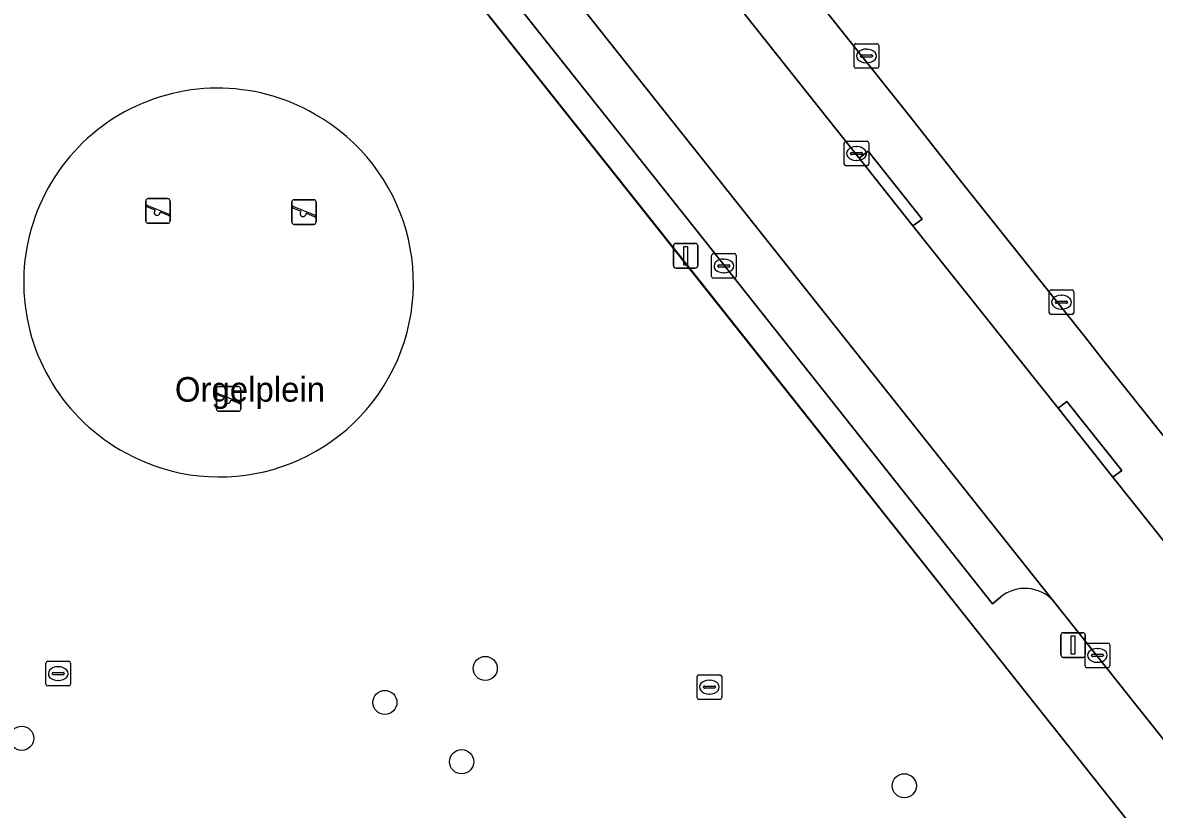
# Model space of a CAD drawing. Extents: x 164148 to 165261, y 382513 to 383432.
# Drawn here: x 165045.77 to 165091.7, y 382645.21 to 382677.16 of the extents above; entities that cross this region are included whole.
import ezdxf

# ---------------------------------------------------------------- set-up
doc = ezdxf.new("R2010")
doc.units = 0
for name, color, linetype in [('IMGEO_Boom', 7, 'Continuous'), ('IMGEO_Erf', 7, 'Continuous'), ('IMGEO_Hek', 7, 'Continuous'), ('IMGEO_Kolk', 7, 'Continuous'), ('IMGEO_Lichtmast', 7, 'Continuous'), ('IMGEO_Openbare_ruimte_label', 7, 'Continuous'), ('IMGEO_Parkeervlak_open', 7, 'Continuous'), ('IMGEO_Rijbaan_lokaal_open', 7, 'Continuous'), ('IMGEO_Speelvoorziening', 7, 'Continuous'), ('IMGEO_Terreindeel_zand', 7, 'Continuous'), ('IMGEO_Voetpad_open', 7, 'Continuous')]:
    doc.layers.add(name, color=color, linetype=linetype)

msp = doc.modelspace()

# ---------------------------------------------------------------- linework, layer by layer
at = {"layer": 'IMGEO_Boom'}
for centre in [(165064.545, 382650.936), (165060.472, 382649.555), (165045.734, 382648.099), (165063.587, 382647.149), (165081.552, 382646.171)]:
    msp.add_circle(centre, 0.489, dxfattribs=at)
at = {"layer": 'IMGEO_Erf'}
msp.add_lwpolyline([(165075.887, 382680.752), (165081.755, 382673.387), (165083.944, 382670.608), (165088.911, 382664.376), (165089.615, 382663.465), (165092.055, 382660.399)], dxfattribs=at)
at = {"layer": 'IMGEO_Hek'}
for points in [[(165073.66, 382666.181), (165051.325, 382694.304)], [(165091.598, 382643.516), (165073.66, 382666.181)]]:
    msp.add_lwpolyline(points, dxfattribs=at)
at = {"layer": 'IMGEO_Kolk'}
for p, q in [((165079.516, 382675.383), (165079.516, 382676.235)), ((165079.591, 382676.309), (165080.443, 382676.309)), ((165080.004, 382676.089), (165080.029, 382676.089)), ((165080.517, 382676.235), (165080.517, 382675.383)), ((165079.775, 382675.803), (165079.775, 382675.815)), ((165080.213, 382675.766), (165079.815, 382675.766)), ((165079.818, 382675.852), (165080.216, 382675.852)), ((165080.027, 382675.529), (165080.002, 382675.529)), ((165080.259, 382675.815), (165080.259, 382675.803)), ((165080.443, 382675.309), (165079.591, 382675.309)), ((165079.112, 382671.421), (165079.112, 382672.273)), ((165079.187, 382672.347), (165080.039, 382672.347)), ((165080.113, 382672.273), (165080.113, 382671.421)), ((165079.371, 382671.841), (165079.371, 382671.853)), ((165079.809, 382671.804), (165079.411, 382671.804)), ((165079.414, 382671.89), (165079.812, 382671.89)), ((165079.6, 382672.127), (165079.625, 382672.127)), ((165079.855, 382671.853), (165079.855, 382671.841)), ((165080.039, 382671.347), (165079.187, 382671.347)), ((165079.623, 382671.567), (165079.598, 382671.567)), ((165073.729, 382666.855), (165073.729, 382667.707)), ((165073.804, 382667.781), (165074.656, 382667.781)), ((165074.73, 382667.707), (165074.73, 382666.855)), ((165073.988, 382667.275), (165073.988, 382667.287)), ((165074.426, 382667.238), (165074.028, 382667.238)), ((165074.031, 382667.324), (165074.429, 382667.324)), ((165074.217, 382667.561), (165074.242, 382667.561)), ((165074.472, 382667.287), (165074.472, 382667.275)), ((165074.656, 382666.781), (165073.804, 382666.781)), ((165074.24, 382667.001), (165074.215, 382667.001)), ((165087.506, 382666.31), (165088.358, 382666.31)), ((165087.431, 382665.384), (165087.431, 382666.236)), ((165087.69, 382665.804), (165087.69, 382665.816)), ((165087.733, 382665.853), (165088.131, 382665.853)), ((165087.919, 382666.09), (165087.944, 382666.09)), ((165088.174, 382665.816), (165088.174, 382665.804)), ((165088.432, 382666.236), (165088.432, 382665.384)), ((165088.128, 382665.767), (165087.73, 382665.767)), ((165087.942, 382665.53), (165087.917, 382665.53)), ((165088.358, 382665.31), (165087.506, 382665.31)), ((165088.887, 382651.041), (165088.887, 382651.893)), ((165088.962, 382651.967), (165089.814, 382651.967)), ((165089.375, 382651.747), (165089.4, 382651.747)), ((165089.888, 382651.893), (165089.888, 382651.041)), ((165046.714, 382650.3), (165046.714, 382651.152)), ((165046.789, 382651.226), (165047.641, 382651.226)), ((165047.715, 382651.152), (165047.715, 382650.3)), ((165089.146, 382651.461), (165089.146, 382651.473)), ((165089.584, 382651.424), (165089.186, 382651.424)), ((165089.189, 382651.51), (165089.587, 382651.51)), ((165089.398, 382651.187), (165089.373, 382651.187)), ((165089.63, 382651.473), (165089.63, 382651.461)), ((165046.973, 382650.72), (165046.973, 382650.732)), ((165047.411, 382650.683), (165047.013, 382650.683)), ((165047.016, 382650.769), (165047.414, 382650.769)), ((165047.202, 382651.006), (165047.227, 382651.006)), ((165047.457, 382650.732), (165047.457, 382650.72)), ((165073.217, 382650.677), (165074.069, 382650.677)), ((165089.814, 382650.967), (165088.962, 382650.967)), ((165047.641, 382650.226), (165046.789, 382650.226)), ((165047.225, 382650.446), (165047.2, 382650.446)), ((165073.142, 382649.751), (165073.142, 382650.603)), ((165073.444, 382650.22), (165073.842, 382650.22)), ((165073.63, 382650.457), (165073.655, 382650.457)), ((165074.143, 382650.603), (165074.143, 382649.751)), ((165073.401, 382650.171), (165073.401, 382650.183)), ((165073.839, 382650.134), (165073.441, 382650.134)), ((165073.653, 382649.897), (165073.628, 382649.897)), ((165073.885, 382650.183), (165073.885, 382650.171)), ((165074.069, 382649.677), (165073.217, 382649.677))]:
    msp.add_line(p, q, dxfattribs=at)
for points in [[(165079.516, 382675.383), (165079.516, 382676.235)], [(165079.591, 382676.309), (165080.443, 382676.309)], [(165080.517, 382676.235), (165080.517, 382675.383)], [(165080.443, 382675.309), (165079.591, 382675.309)], [(165079.112, 382671.421), (165079.112, 382672.273)], [(165079.187, 382672.347), (165080.039, 382672.347)], [(165080.113, 382672.273), (165080.113, 382671.421)], [(165080.039, 382671.347), (165079.187, 382671.347)], [(165073.729, 382666.855), (165073.729, 382667.707)], [(165073.804, 382667.781), (165074.656, 382667.781)], [(165074.73, 382667.707), (165074.73, 382666.855)], [(165074.656, 382666.781), (165073.804, 382666.781)], [(165087.506, 382666.31), (165088.358, 382666.31)], [(165087.431, 382665.384), (165087.431, 382666.236)], [(165088.432, 382666.236), (165088.432, 382665.384)], [(165088.358, 382665.31), (165087.506, 382665.31)], [(165088.887, 382651.041), (165088.887, 382651.893)], [(165088.962, 382651.967), (165089.814, 382651.967)], [(165089.888, 382651.893), (165089.888, 382651.041)], [(165046.714, 382650.3), (165046.714, 382651.152)], [(165046.789, 382651.226), (165047.641, 382651.226)], [(165047.715, 382651.152), (165047.715, 382650.3)], [(165073.217, 382650.677), (165074.069, 382650.677)], [(165089.814, 382650.967), (165088.962, 382650.967)], [(165047.641, 382650.226), (165046.789, 382650.226)], [(165073.142, 382649.751), (165073.142, 382650.603)], [(165074.143, 382650.603), (165074.143, 382649.751)], [(165074.069, 382649.677), (165073.217, 382649.677)]]:
    msp.add_lwpolyline(points, dxfattribs=at)
for centre, radius, start, end in [((165079.593, 382676.233), 0.0765, 91.552, 178.448), ((165079.593, 382676.233), 0.0765, 91.552, 178.448), ((165080.441, 382676.233), 0.0765, 1.552, 88.448), ((165080.441, 382676.233), 0.0765, 1.552, 88.448), ((165079.815, 382675.812), 0.0403, 85.8775, 175.7526), ((165079.812, 382675.802), 0.0366, 178.938, 274.7102), ((165080.216, 382675.809), 0.043, 264.8664, 352.4533), ((165080.22, 382675.814), 0.0386, 1.7309, 96.639), ((165079.593, 382675.385), 0.0765, 181.552, 268.448), ((165079.593, 382675.385), 0.0765, 181.552, 268.448), ((165080.441, 382675.385), 0.0765, 271.552, 358.448), ((165080.441, 382675.385), 0.0765, 271.552, 358.448), ((165079.189, 382672.271), 0.0765, 91.552, 178.448), ((165079.189, 382672.271), 0.0765, 91.552, 178.448), ((165080.037, 382672.271), 0.0765, 1.552, 88.448), ((165080.037, 382672.271), 0.0765, 1.552, 88.448), ((165079.411, 382671.85), 0.0403, 85.8775, 175.7526), ((165079.408, 382671.84), 0.0366, 178.938, 274.7102), ((165079.812, 382671.847), 0.043, 264.8664, 352.4533), ((165079.816, 382671.852), 0.0386, 1.7309, 96.639), ((165079.189, 382671.423), 0.0765, 181.552, 268.448), ((165079.189, 382671.423), 0.0765, 181.552, 268.448), ((165080.037, 382671.423), 0.0765, 271.552, 358.448), ((165080.037, 382671.423), 0.0765, 271.552, 358.448), ((165073.806, 382667.705), 0.0765, 91.552, 178.448), ((165073.806, 382667.705), 0.0765, 91.552, 178.448), ((165074.654, 382667.705), 0.0765, 1.552, 88.448), ((165074.654, 382667.705), 0.0765, 1.552, 88.448), ((165074.028, 382667.284), 0.0403, 85.8775, 175.7526), ((165074.025, 382667.274), 0.0366, 178.938, 274.7102), ((165074.429, 382667.281), 0.043, 264.8664, 352.4533), ((165074.433, 382667.286), 0.0386, 1.7309, 96.639), ((165073.806, 382666.857), 0.0765, 181.552, 268.448), ((165073.806, 382666.857), 0.0765, 181.552, 268.448), ((165074.654, 382666.857), 0.0765, 271.552, 358.448), ((165074.654, 382666.857), 0.0765, 271.552, 358.448), ((165087.508, 382666.234), 0.0765, 91.552, 178.448), ((165087.508, 382666.234), 0.0765, 91.552, 178.448), ((165088.356, 382666.234), 0.0765, 1.552, 88.448), ((165088.356, 382666.234), 0.0765, 1.552, 88.448), ((165087.73, 382665.813), 0.0403, 85.8775, 175.7526), ((165087.727, 382665.803), 0.0366, 178.938, 274.7102), ((165088.131, 382665.81), 0.043, 264.8664, 352.4533), ((165088.135, 382665.815), 0.0386, 1.7309, 96.639), ((165087.508, 382665.386), 0.0765, 181.552, 268.448), ((165087.508, 382665.386), 0.0765, 181.552, 268.448), ((165088.356, 382665.386), 0.0765, 271.552, 358.448), ((165088.356, 382665.386), 0.0765, 271.552, 358.448), ((165088.964, 382651.891), 0.0765, 91.552, 178.448), ((165088.964, 382651.891), 0.0765, 91.552, 178.448), ((165089.812, 382651.891), 0.0765, 1.552, 88.448), ((165089.812, 382651.891), 0.0765, 1.552, 88.448), ((165046.791, 382651.15), 0.0765, 91.552, 178.448), ((165046.791, 382651.15), 0.0765, 91.552, 178.448), ((165047.639, 382651.15), 0.0765, 1.552, 88.448), ((165047.639, 382651.15), 0.0765, 1.552, 88.448), ((165089.186, 382651.47), 0.0403, 85.8775, 175.7526), ((165089.183, 382651.46), 0.0366, 178.938, 274.7102), ((165089.587, 382651.467), 0.043, 264.8664, 352.4533), ((165089.591, 382651.472), 0.0386, 1.7309, 96.639), ((165047.013, 382650.729), 0.0403, 85.8775, 175.7526), ((165047.01, 382650.719), 0.0366, 178.938, 274.7102), ((165047.414, 382650.726), 0.043, 264.8664, 352.4533), ((165047.418, 382650.731), 0.0386, 1.7309, 96.639), ((165073.219, 382650.601), 0.0765, 91.552, 178.448), ((165073.219, 382650.601), 0.0765, 91.552, 178.448), ((165074.067, 382650.601), 0.0765, 1.552, 88.448), ((165074.067, 382650.601), 0.0765, 1.552, 88.448), ((165088.964, 382651.043), 0.0765, 181.552, 268.448), ((165088.964, 382651.043), 0.0765, 181.552, 268.448), ((165089.812, 382651.043), 0.0765, 271.552, 358.448), ((165089.812, 382651.043), 0.0765, 271.552, 358.448), ((165046.791, 382650.302), 0.0765, 181.552, 268.448), ((165046.791, 382650.302), 0.0765, 181.552, 268.448), ((165047.639, 382650.302), 0.0765, 271.552, 358.448), ((165047.639, 382650.302), 0.0765, 271.552, 358.448), ((165073.441, 382650.18), 0.0403, 85.8775, 175.7526), ((165073.846, 382650.182), 0.0386, 1.7309, 96.639), ((165073.219, 382649.753), 0.0765, 181.552, 268.448), ((165073.219, 382649.753), 0.0765, 181.552, 268.448), ((165073.438, 382650.17), 0.0366, 178.938, 274.7102), ((165073.842, 382650.177), 0.043, 264.8664, 352.4533), ((165074.067, 382649.753), 0.0765, 271.552, 358.448), ((165074.067, 382649.753), 0.0765, 271.552, 358.448)]:
    msp.add_arc(centre, radius, start, end, dxfattribs=at)
for centre, major_axis, ratio, start_param, end_param in [((165080.003, 382675.809), (-0.387, 0.002), 0.722429, 4.712389, 7.853982), ((165080.028, 382675.809), (-0.39, 0.002), 0.717154, 1.570796, 4.712389), ((165079.599, 382671.847), (-0.387, 0.002), 0.722429, 4.712389, 7.853982), ((165079.624, 382671.847), (-0.39, 0.002), 0.717154, 1.570796, 4.712389), ((165074.216, 382667.281), (-0.387, 0.002), 0.722429, 4.712389, 7.853982), ((165074.241, 382667.281), (-0.39, 0.002), 0.717154, 1.570796, 4.712389), ((165087.918, 382665.81), (-0.387, 0.002), 0.722429, 4.712389, 7.853982), ((165087.943, 382665.81), (-0.39, 0.002), 0.717154, 1.570796, 4.712389), ((165089.374, 382651.467), (-0.387, 0.002), 0.722429, 4.712389, 7.853982), ((165089.399, 382651.467), (-0.39, 0.002), 0.717154, 1.570796, 4.712389), ((165047.201, 382650.726), (-0.387, 0.002), 0.722429, 4.712389, 7.853982), ((165047.226, 382650.726), (-0.39, 0.002), 0.717154, 1.570796, 4.712389), ((165073.629, 382650.177), (-0.387, 0.002), 0.722429, 4.712389, 7.853982), ((165073.654, 382650.177), (-0.39, 0.002), 0.717154, 1.570796, 4.712389)]:
    msp.add_ellipse(centre, major_axis=major_axis, ratio=ratio, start_param=start_param, end_param=end_param, dxfattribs=at)
at = {"layer": 'IMGEO_Lichtmast'}
for p, q in [((165072.281, 382668.195), (165073.071, 382668.195)), ((165073.071, 382668.195), (165072.281, 382668.195)), ((165072.181, 382667.295), (165072.181, 382668.095)), ((165072.181, 382668.095), (165072.181, 382667.295)), ((165073.171, 382668.095), (165073.171, 382667.295)), ((165073.171, 382667.295), (165073.171, 382668.095)), ((165073.071, 382667.195), (165072.281, 382667.195)), ((165072.281, 382667.195), (165073.071, 382667.195)), ((165087.905, 382651.486), (165087.905, 382652.286)), ((165087.905, 382652.286), (165087.905, 382651.486)), ((165088.005, 382652.386), (165088.795, 382652.386)), ((165088.795, 382652.386), (165088.005, 382652.386)), ((165088.895, 382652.286), (165088.895, 382651.486)), ((165088.895, 382651.486), (165088.895, 382652.286)), ((165088.795, 382651.386), (165088.005, 382651.386)), ((165088.005, 382651.386), (165088.795, 382651.386))]:
    msp.add_line(p, q, dxfattribs=at)
for points in [[(165072.601, 382668.07), (165072.751, 382668.07), (165072.751, 382667.32), (165072.601, 382667.32), (165072.601, 382668.07)], [(165088.325, 382652.261), (165088.475, 382652.261), (165088.475, 382651.511), (165088.325, 382651.511), (165088.325, 382652.261)]]:
    msp.add_lwpolyline(points, dxfattribs=at)
for centre, start, end in [((165072.281, 382668.095), 90, 180), ((165072.281, 382668.095), 90, 180), ((165073.071, 382668.095), 0, 90), ((165073.071, 382668.095), 360, 90), ((165072.281, 382667.295), 180, 270), ((165072.281, 382667.295), 180, 270), ((165073.071, 382667.295), 270, 0), ((165073.071, 382667.295), 270, 0), ((165088.005, 382652.286), 90, 180), ((165088.005, 382652.286), 90, 180), ((165088.795, 382652.286), 0, 90), ((165088.795, 382652.286), 360, 90), ((165088.005, 382651.486), 180, 270), ((165088.005, 382651.486), 180, 270), ((165088.795, 382651.486), 270, 0), ((165088.795, 382651.486), 270, 0)]:
    msp.add_arc(centre, 0.1, start, end, dxfattribs=at)
at = {"layer": 'IMGEO_Parkeervlak_open'}
for points in [[(165087.603, 382653.674), (165055.619, 382693.999)], [(165055.392, 382691.914), (165054.956, 382691.576), (165057.434, 382688.462), (165063.011, 382681.455), (165073.454, 382668.304), (165085.135, 382653.565), (165085.456, 382653.833)]]:
    msp.add_lwpolyline(points, dxfattribs=at)
msp.add_arc((165086.446, 382652.629), 1.559, 42.0825, 129.4467, dxfattribs=at)
at = {"layer": 'IMGEO_Rijbaan_lokaal_open'}
msp.add_lwpolyline([(165073.847, 382679.063), (165071.991, 382681.417), (165065.738, 382689.266), (165063.541, 382692.045), (165057.914, 382699.133), (165053.969, 382696.057), (165055.619, 382693.999), (165087.603, 382653.674), (165093.694, 382646.012), (165097.599, 382649.163), (165095.387, 382651.966), (165090.017, 382658.707), (165087.792, 382661.503), (165081.899, 382668.905), (165079.715, 382671.663)], close=True, dxfattribs=at)
at = {"layer": 'IMGEO_Speelvoorziening'}
for p, q in [((165050.866, 382670.015), (165051.656, 382670.015)), ((165051.656, 382670.015), (165050.866, 382670.015)), ((165056.793, 382669.97), (165057.583, 382669.97)), ((165057.583, 382669.97), (165056.793, 382669.97)), ((165050.766, 382669.115), (165050.766, 382669.915)), ((165050.766, 382669.915), (165050.766, 382669.115)), ((165051.149, 382669.543), (165050.81, 382669.68)), ((165050.835, 382669.74), (165051.711, 382669.387)), ((165051.756, 382669.915), (165051.756, 382669.115)), ((165051.756, 382669.115), (165051.756, 382669.915)), ((165056.693, 382669.07), (165056.693, 382669.87)), ((165056.693, 382669.87), (165056.693, 382669.07)), ((165057.076, 382669.498), (165056.737, 382669.635)), ((165056.762, 382669.695), (165057.638, 382669.342)), ((165057.683, 382669.87), (165057.683, 382669.07)), ((165057.683, 382669.07), (165057.683, 382669.87)), ((165051.687, 382669.327), (165051.347, 382669.464)), ((165057.614, 382669.282), (165057.274, 382669.419)), ((165051.656, 382669.015), (165050.866, 382669.015)), ((165050.866, 382669.015), (165051.656, 382669.015)), ((165057.583, 382668.97), (165056.793, 382668.97)), ((165056.793, 382668.97), (165057.583, 382668.97)), ((165053.633, 382661.481), (165053.633, 382662.281)), ((165053.633, 382662.281), (165053.633, 382661.481)), ((165053.733, 382662.381), (165054.523, 382662.381)), ((165054.523, 382662.381), (165053.733, 382662.381)), ((165054.623, 382662.281), (165054.623, 382661.481)), ((165054.623, 382661.481), (165054.623, 382662.281)), ((165054.016, 382661.909), (165053.677, 382662.046)), ((165053.702, 382662.106), (165054.578, 382661.753)), ((165054.554, 382661.693), (165054.214, 382661.83)), ((165054.523, 382661.381), (165053.733, 382661.381)), ((165053.733, 382661.381), (165054.523, 382661.381))]:
    msp.add_line(p, q, dxfattribs=at)
for centre, radius, start, end in [((165050.866, 382669.915), 0.1, 90, 180), ((165050.866, 382669.915), 0.1, 90, 180), ((165051.656, 382669.915), 0.1, 0, 90), ((165051.656, 382669.915), 0.1, 360, 90), ((165056.793, 382669.87), 0.1, 90, 180), ((165056.793, 382669.87), 0.1, 90, 180), ((165057.583, 382669.87), 0.1, 0, 90), ((165057.583, 382669.87), 0.1, 360, 90), ((165050.823, 382669.71), 0.0327, 68.078, 248.078), ((165051.228, 382669.453), 0.12, 130.9928, 5.1632), ((165056.75, 382669.665), 0.0327, 68.078, 248.078), ((165057.155, 382669.408), 0.12, 130.9928, 5.1632), ((165050.866, 382669.115), 0.1, 180, 270), ((165050.866, 382669.115), 0.1, 180, 270), ((165051.656, 382669.115), 0.1, 270, 0), ((165051.656, 382669.115), 0.1, 270, 0), ((165051.699, 382669.357), 0.0327, 248.078, 68.078), ((165056.793, 382669.07), 0.1, 180, 270), ((165056.793, 382669.07), 0.1, 180, 270), ((165057.583, 382669.07), 0.1, 270, 0), ((165057.583, 382669.07), 0.1, 270, 0), ((165057.626, 382669.312), 0.0327, 248.078, 68.078), ((165053.733, 382662.281), 0.1, 90, 180), ((165053.733, 382662.281), 0.1, 90, 180), ((165054.523, 382662.281), 0.1, 0, 90), ((165054.523, 382662.281), 0.1, 360, 90), ((165053.69, 382662.076), 0.0327, 68.078, 248.078), ((165054.095, 382661.819), 0.12, 130.9928, 5.1632), ((165054.566, 382661.723), 0.0327, 248.078, 68.078), ((165053.733, 382661.481), 0.1, 180, 270), ((165053.733, 382661.481), 0.1, 180, 270), ((165054.523, 382661.481), 0.1, 270, 0), ((165054.523, 382661.481), 0.1, 270, 0)]:
    msp.add_arc(centre, radius, start, end, dxfattribs=at)
at = {"layer": 'IMGEO_Terreindeel_zand'}
for centre, radius, start, end in [((165053.69, 382666.626), 7.876, 60.0749, 241.7403), ((165053.755, 382666.59), 7.875, 241.1966, 60.6185)]:
    msp.add_arc(centre, radius, start, end, dxfattribs=at)
at = {"layer": 'IMGEO_Voetpad_open'}
for points in [[(165051.325, 382694.304), (165091.598, 382643.516), (165083.483, 382637.045), (165041.12, 382643.465), (165038.781, 382647.4), (165041.729, 382667.071), (165045.092, 382689.41)], [(165051.325, 382694.304), (165045.092, 382689.41), (165041.729, 382667.071), (165038.781, 382647.4), (165041.12, 382643.465), (165083.483, 382637.045), (165091.598, 382643.516)], [(165079.715, 382671.663), (165081.899, 382668.905), (165082.272, 382669.187), (165080.088, 382671.945)], [(165087.792, 382661.503), (165090.017, 382658.707), (165090.377, 382658.981), (165088.152, 382661.777)]]:
    msp.add_lwpolyline(points, close=True, dxfattribs=at)
for points in [[(165085.456, 382653.833), (165085.135, 382653.565), (165073.454, 382668.304), (165063.011, 382681.455), (165057.434, 382688.462), (165054.956, 382691.576), (165055.392, 382691.914)], [(165092.055, 382660.399), (165089.615, 382663.465), (165088.911, 382664.376), (165083.944, 382670.608), (165081.755, 382673.387), (165075.887, 382680.752)], [(165073.847, 382679.063), (165079.715, 382671.663), (165080.088, 382671.945), (165082.272, 382669.187), (165081.899, 382668.905), (165087.792, 382661.503), (165088.152, 382661.777), (165090.377, 382658.981), (165090.017, 382658.707), (165095.387, 382651.966)], [(165119.133, 382664.199), (165115.45, 382663.087), (165099.78, 382650.655), (165097.945, 382649.443), (165097.599, 382649.163), (165093.694, 382646.012), (165087.603, 382653.674)]]:
    msp.add_lwpolyline(points, dxfattribs=at)
for centre, radius, start, end in [((165053.69, 382666.626), 7.876, 60.0749, 241.7403), ((165053.755, 382666.59), 7.875, 241.1966, 60.6185), ((165086.446, 382652.629), 1.559, 42.0825, 129.4467)]:
    msp.add_arc(centre, radius, start, end, dxfattribs=at)

# ---------------------------------------------------------------- texts
at = {"layer": 'IMGEO_Openbare_ruimte_label'}
msp.add_text('Orgelplein', height=1, dxfattribs=at).set_placement((165051.949, 382661.77))

doc.saveas('drawing.dxf')
